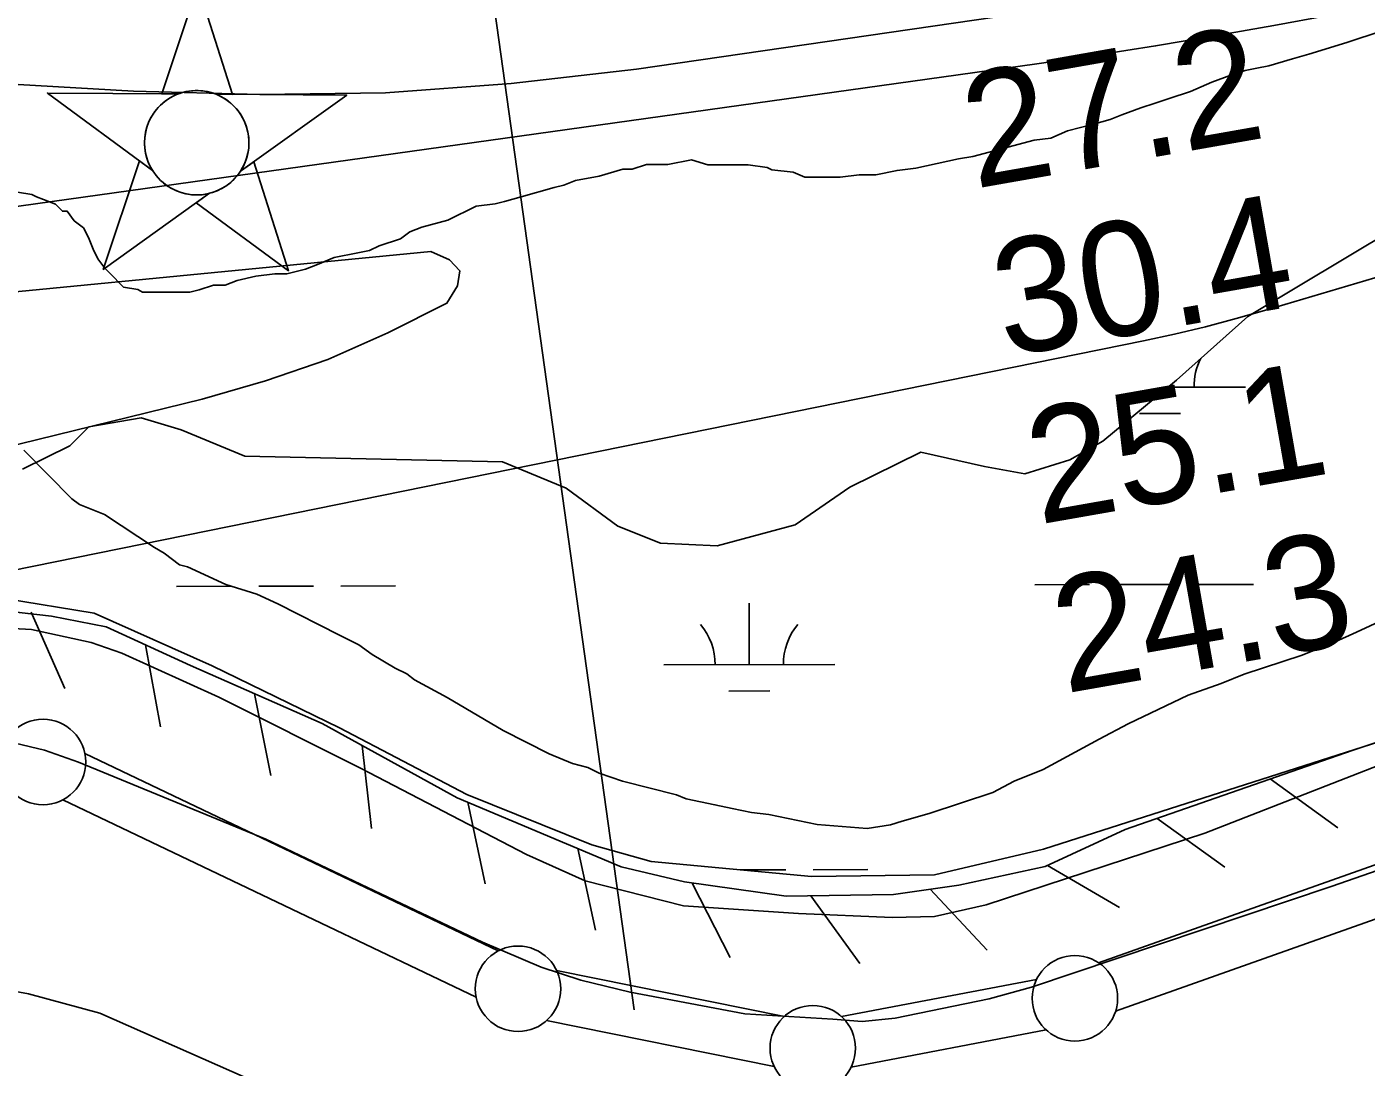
# Model space of a CAD drawing. Extents: x 3329297 to 3367176, y 649250 to 674653.
# Drawn here: x 3336510 to 3337293, y 657903 to 658512 of the extents above; entities that cross this region are included whole.
import ezdxf

# ---------------------------------------------------------------- set-up
doc = ezdxf.new("R2010")
doc.units = 0
for name, color, linetype in [('V-CHAN-NAID', 7, 'Continuous'), ('V-FLOD-BASE', 7, 'Continuous'), ('V-LEVE-TOET', 7, 'Continuous'), ('V-RIVR-RANG', 7, 'Continuous'), ('V-RRAP-FSHR', 7, 'Continuous'), ('V-SITE-VEGE', 7, 'Continuous'), ('V-SURV-LINE', 7, 'Continuous'), ('V-TOPO-MAJR', 7, 'Continuous'), ('V-TOPO-MINR', 7, 'Continuous'), ('V-WETL-SWMP', 7, 'Continuous')]:
    doc.layers.add(name, color=color, linetype=linetype)

msp = doc.modelspace()

# ---------------------------------------------------------------- linework, layer by layer
at = {"layer": 'V-CHAN-NAID'}
for points in [[(3336598.48, 658472.29), (3336588.89, 658472.35), (3336610.02, 658535.84), (3336630.24, 658472.06), (3336620.66, 658472.13), (3336619.08, 658472.71), (3336616.98, 658473.33), (3336614.94, 658473.78), (3336612.91, 658474.09), (3336611.74, 658474.2), (3336610.21, 658474.28), (3336608.48, 658474.28), (3336607.12, 658474.21), (3336605.21, 658474.01), (3336603.84, 658473.79), (3336602.06, 658473.4), (3336600.53, 658472.98), (3336599.5, 658472.65)], [(3336598.48, 658472.29), (3336521.99, 658472.83), (3336583.55, 658427.43), (3336582.44, 658429.34), (3336581.63, 658430.97), (3336580.81, 658432.93), (3336580.11, 658434.99), (3336579.75, 658436.31), (3336579.38, 658437.94), (3336579.14, 658439.38), (3336578.95, 658440.98), (3336578.84, 658442.72), (3336578.83, 658444.3), (3336578.94, 658446.37), (3336579.12, 658447.99), (3336579.51, 658450.19), (3336579.99, 658452.11), (3336580.6, 658454), (3336581.25, 658455.68), (3336581.98, 658457.27), (3336582.79, 658458.8), (3336583.85, 658460.54), (3336584.89, 658462.01), (3336585.89, 658463.28), (3336586.89, 658464.43), (3336588.2, 658465.76), (3336589.25, 658466.73), (3336590.96, 658468.12), (3336592.18, 658468.99), (3336593.86, 658470.06), (3336595.59, 658471.01), (3336597.04, 658471.69)], [(3336620.66, 658472.13), (3336697.15, 658471.59), (3336634.95, 658427.06), (3336635.86, 658428.55), (3336636.83, 658430.4), (3336637.55, 658431.98), (3336638.29, 658433.94), (3336638.83, 658435.72), (3336639.23, 658437.36), (3336639.59, 658439.37), (3336639.78, 658440.95), (3336639.9, 658443.15), (3336639.87, 658445.21), (3336639.68, 658447.43), (3336639.42, 658449.19), (3336638.93, 658451.42), (3336638.29, 658453.56), (3336637.54, 658455.55), (3336636.89, 658456.99), (3336635.88, 658458.91), (3336634.82, 658460.63), (3336633.61, 658462.33), (3336632.35, 658463.87), (3336631.07, 658465.23), (3336629.44, 658466.77), (3336627.7, 658468.18), (3336626.02, 658469.36), (3336624.13, 658470.49), (3336622.66, 658471.25)], [(3336616.91, 658414.16), (3336554.71, 658369.64), (3336575.84, 658433.12), (3336583.55, 658427.43), (3336584.19, 658426.46), (3336585.57, 658424.61), (3336586.79, 658423.19), (3336588.25, 658421.69), (3336589.64, 658420.44), (3336591.09, 658419.28), (3336592.5, 658418.29), (3336594.18, 658417.26), (3336595.89, 658416.35), (3336597.68, 658415.53), (3336599.13, 658414.98), (3336600.75, 658414.45), (3336602.98, 658413.89), (3336604.51, 658413.6), (3336606.54, 658413.34), (3336608.07, 658413.24), (3336609.94, 658413.22), (3336611.62, 658413.29), (3336613.33, 658413.47), (3336615.24, 658413.78)], [(3336634.95, 658427.06), (3336642.74, 658432.64), (3336662.96, 658368.87), (3336609.12, 658408.58), (3336616.91, 658414.16), (3336618.58, 658414.63), (3336620.19, 658415.19), (3336622.35, 658416.11), (3336624.08, 658416.99), (3336625.95, 658418.11), (3336627.69, 658419.32), (3336629.24, 658420.56), (3336630.53, 658421.73), (3336631.91, 658423.15), (3336633.12, 658424.55), (3336634.24, 658426.02)]]:
    msp.add_lwpolyline(points, close=True, dxfattribs=at)
msp.add_circle((3336609.37, 658443.75), 30.54, dxfattribs=at)
at = {"layer": 'V-FLOD-BASE'}
msp.add_lwpolyline([(3338527.49, 658456.91), (3338316.43, 658378.99), (3338181.7, 658334.34), (3338049.71, 658288.99), (3337879.9, 658226.66), (3337738.96, 658175.18), (3337565.72, 658112.18), (3337401.41, 658053.26), (3337272.86, 658008.58), (3337097.57, 657949.7), (3337072.83, 657942.96), (3337017.87, 657931.56), (3336998.65, 657929.59), (3336981.5, 657931.05), (3336930.04, 657934.04), (3336862.84, 657946.71), (3336834.05, 657953.71), (3336810.75, 657961.37), (3336776.51, 657975.95), (3336649.83, 658036.26), (3336540.24, 658081.4), (3336520.37, 658088.35), (3336503.24, 658092.55)], dxfattribs=at)
at = {"layer": 'V-LEVE-TOET'}
for points in [[(3338428.6, 658485.35), (3338272.57, 658428.46), (3338215.51, 658404.72), (3338111.68, 658359.25), (3337941.25, 658301.74), (3337804.49, 658255.74), (3337691.09, 658218.54), (3337534.4, 658164.4), (3337363.95, 658104.15), (3337198.96, 658039.75), (3337071.14, 657997.82), (3337040.92, 657991.11), (3337016.21, 657990.54), (3336961.33, 657992.86), (3336894.12, 657997.3), (3336836.55, 658011.98), (3336802.31, 658027.24), (3336705.12, 658077.79), (3336622.3, 658119.36), (3336565.47, 658145.02), (3336547.67, 658151.28), (3336512.71, 658158.99), (3336483.9, 658160.5)], [(3335958.07, 657989.51), (3336099.34, 657973.74), (3336290.05, 657966.65), (3336462.22, 657954.85), (3336510.89, 657945.7), (3336552.69, 657934.52), (3336742.35, 657850.59)]]:
    msp.add_lwpolyline(points, dxfattribs=at)
at = {"layer": 'V-RIVR-RANG'}
msp.add_line((3336865.18, 657936.48), (3336688.26, 659205.2), dxfattribs=at)
at = {"layer": 'V-RRAP-FSHR'}
for p, q in [((3336512.43, 658169.01), (3336532.3, 658124.41)), ((3336579.31, 658149.97), (3336588.13, 658101.94)), ((3336643.2, 658121.36), (3336652.69, 658073.46)), ((3336706.22, 658091.04), (3336711.53, 658042.5)), ((3337237.25, 658071.51), (3337276.87, 658042.98)), ((3336767.88, 658057.97), (3336778.12, 658010.23)), ((3337171.16, 658048.44), (3337210.79, 658019.9)), ((3336832.37, 658030.74), (3336842.61, 657983)), ((3337106.91, 658020.83), (3337149.12, 657996.29)), ((3336899.13, 658010.62), (3336921.32, 657967.12)), ((3337038.37, 658006.96), (3337071.67, 657971.25)), ((3336968.59, 658003.14), (3336997.25, 657963.61))]:
    msp.add_line(p, q, dxfattribs=at)
for points in [[(3337436.25, 658138.56), (3337285.22, 658088.26), (3337152.46, 658041.91), (3337105.55, 658020.2), (3337055.05, 658009.3), (3337016.86, 658003.94), (3336954.23, 658002.91), (3336894.74, 658011.23), (3336857.65, 658020.06), (3336761.77, 658060.55), (3336682.75, 658103.93), (3336605.7, 658137.89), (3336556.35, 658160.49), (3336524.36, 658166.7), (3336474.22, 658172.43), (3336279.83, 658179.72), (3336007.25, 658191.16), (3335726.62, 658203.34), (3335473.15, 658213.51), (3335309.33, 658220.34)], [(3337436.25, 658138.56), (3337285.22, 658088.26), (3337152.46, 658041.91), (3337105.55, 658020.2), (3337055.05, 658009.3), (3337016.86, 658003.94), (3336954.23, 658002.91), (3336894.74, 658011.23), (3336857.65, 658020.06), (3336761.77, 658060.55), (3336682.75, 658103.93), (3336605.7, 658137.89), (3336556.35, 658160.49), (3336524.36, 658166.7), (3336476.49, 658172.17)]]:
    msp.add_lwpolyline(points, dxfattribs=at)
at = {"layer": 'V-SITE-VEGE'}
for points in [[(3336504.62, 658414.84), (3336512.9, 658413.42), (3336515.66, 658412.02), (3336519.8, 658410.62), (3336526.7, 658407.82), (3336530.83, 658403.66), (3336533.6, 658403.64), (3336537.72, 658398.09), (3336543.23, 658393.92), (3336545.97, 658388.37), (3336548.7, 658381.45), (3336551.44, 658375.91), (3336555.56, 658370.35), (3336558.31, 658367.58), (3336566.57, 658359.24), (3336574.86, 658357.82), (3336577.61, 658356.42), (3336605.27, 658356.29), (3336610.8, 658357.65), (3336619.11, 658360.37), (3336626.03, 658360.34), (3336632.95, 658363.07), (3336644.02, 658365.78), (3336655.09, 658367.11), (3336662, 658367.08), (3336673.08, 658369.79), (3336680, 658372.52), (3336689.7, 658376.62), (3336703.54, 658379.33), (3336710.46, 658380.67), (3336716, 658383.41), (3336728.47, 658387.5), (3336734.02, 658391.62), (3336740.95, 658394.35), (3336756.17, 658398.43), (3336772.8, 658406.65), (3336783.87, 658407.97), (3336789.41, 658409.33), (3336799.1, 658412.05), (3336818.48, 658417.49), (3336824.02, 658418.84), (3336830.94, 658421.58), (3336844.78, 658424.28), (3336858.63, 658428.36), (3336864.16, 658428.33), (3336872.47, 658431.06), (3336884.91, 658431), (3336898.75, 658433.7), (3336908.41, 658430.88), (3336918.09, 658430.84), (3336931.92, 658430.77), (3336942.97, 658429.33), (3336945.73, 658427.94), (3336958.17, 658426.5), (3336965.07, 658423.7), (3336971.98, 658423.67), (3336985.81, 658423.6), (3336996.87, 658424.93), (3337006.55, 658424.88), (3337019.01, 658427.59), (3337030.07, 658428.92), (3337042.53, 658431.62), (3337054.99, 658434.33), (3337063.29, 658435.67), (3337099.28, 658445.18), (3337108.97, 658446.52), (3337118.67, 658450.62), (3337133.89, 658454.69), (3337143.59, 658457.41), (3337150.51, 658460.14), (3337161.59, 658464.24), (3337169.9, 658466.96), (3337178.21, 658469.69), (3337190.67, 658473.78), (3337203.14, 658479.25), (3337214.22, 658483.34), (3337222.53, 658486.07), (3337229.45, 658487.42), (3337236.37, 658488.77), (3337250.21, 658492.85), (3337259.91, 658495.57), (3337282.06, 658502.37), (3337302.83, 658509.19)], [(3337309.18, 658167.42), (3337287.68, 658157.36), (3337275.24, 658151.78), (3337256.02, 658143.97), (3337222.1, 658132.84), (3337208.53, 658127.27), (3337189.31, 658120.58), (3337154.24, 658103.82), (3337137.27, 658094.87), (3337104.45, 658076.97), (3337087.49, 658070.28), (3337075.04, 658063.57), (3337037.74, 658051.33), (3337021.92, 658046.89), (3337015.13, 658044.67), (3337001.58, 658042.48), (3336972.24, 658044.87), (3336944.06, 658050.65), (3336933.9, 658051.83), (3336922.63, 658054.14), (3336912.48, 658056.45), (3336895.57, 658059.91), (3336889.94, 658062.2), (3336858.37, 658070.25), (3336844.85, 658074.83), (3336838.09, 658078.25), (3336829.08, 658080.55), (3336815.56, 658086.25), (3336788.54, 658099.93), (3336755.9, 658119.27), (3336736.76, 658129.52), (3336732.26, 658132.93), (3336725.5, 658136.35), (3336712, 658144.31), (3336704.12, 658149.99), (3336692.86, 658155.69), (3336656.84, 658173.92), (3336644.45, 658179.62), (3336626.42, 658185.35), (3336603.89, 658195.62), (3336599.38, 658196.77), (3336590.38, 658203.58), (3336584.76, 658207), (3336555.5, 658226.33), (3336540.86, 658232.04), (3336536.36, 658235.44), (3336508.28, 658263.8)]]:
    msp.add_lwpolyline(points, dxfattribs=at)
at = {"layer": 'V-SURV-LINE'}
for points in [[(3337136.84, 657963.99), (3338883.52, 658583.18)], [(3338893.53, 658554.9), (3337146.86, 657935.72)], [(3336543.95, 658086.37), (3336785.74, 657970.9)], [(3336772.81, 657943.83), (3336531.02, 658059.31)], [(3336819.86, 657959.51), (3336953.1, 657932.62)], [(3336986.52, 657932.44), (3337100.59, 657954.18)], [(3336947.15, 657903.22), (3336813.91, 657930.11)], [(3337106.21, 657924.71), (3336992.15, 657902.97)]]:
    msp.add_lwpolyline(points, dxfattribs=at)
for centre in [(3336519.46, 658081.45), (3336797.3, 657948.76), (3337123.02, 657943.18), (3336969.71, 657913.97)]:
    msp.add_circle(centre, 25, dxfattribs=at)
at = {"layer": 'V-TOPO-MAJR'}
for points in [[(3339428.75, 659149.69), (3338320.52, 658714.32), (3338309.26, 658709.95), (3338297.98, 658705.63), (3338286.66, 658701.4), (3338275.32, 658697.24), (3338253.16, 658689.18), (3338252.62, 658688.99), (3338252.07, 658688.79), (3337808.26, 658528.75), (3337707.82, 658493.5), (3337606.99, 658459.42), (3337505.58, 658427.08), (3337403.8, 658395.9), (3337235.34, 658345.89), (3337217.44, 658340.83), (3337199.46, 658336.09), (3337181.35, 658331.83), (3337163.17, 658327.88), (3336487.88, 658190.74)], [(3336478.64, 658403.02), (3337100.69, 658489.89), (3337135.47, 658494.98), (3337170.2, 658500.37), (3337204.85, 658506.21), (3337239.46, 658512.36), (3337302.94, 658524.06), (3337369.13, 658536.86), (3337435.15, 658550.42), (3337500.93, 658565.13), (3337566.54, 658580.6), (3338194.55, 658734.47), (3338215.03, 658740.02), (3338235.29, 658746.21), (3338255.23, 658753.37), (3338274.96, 658761.18), (3338533.77, 658870.99)], [(3336366.95, 658233.46), (3336612.51, 658293.68), (3336649.62, 658304.37), (3336685.98, 658316.98), (3336721.22, 658332.46), (3336755.7, 658349.85), (3336761.94, 658360.09), (3336763.28, 658368.79), (3336757.24, 658375.19), (3336746.29, 658380.06), (3336376.54, 658344.21)]]:
    msp.add_lwpolyline(points, dxfattribs=at)
at = {"layer": 'V-TOPO-MINR'}
msp.add_lwpolyline([(3336457.58, 658480.49), (3336572.46, 658473.99), (3336646.21, 658472.04), (3336719.84, 658473.04), (3336793.27, 658478.47), (3336866.58, 658486.86), (3337125.96, 658524.47), (3337145.35, 658527.62), (3337164.65, 658531.22), (3337183.81, 658535.48), (3337202.89, 658540.18), (3337614, 658649.06), (3337714.1, 658676.73), (3337813.76, 658705.83), (3337912.78, 658737.07), (3338011.36, 658769.74), (3338164.62, 658822.38), (3338186.23, 658829.86), (3338207.8, 658837.41), (3338229.34, 658845.06), (3338250.86, 658852.78), (3338768.46, 659039.93)], dxfattribs=at)
at = {"layer": 'V-WETL-SWMP'}
for p, q in [((3337224.12, 658342), (3337379.41, 658435.27)), ((3337182.46, 658304.87), (3337224.12, 658342)), ((3337139.43, 658269.12), (3337182.46, 658304.87)), ((3337177.47, 658300.72), (3337222.72, 658300.81)), ((3336546.33, 658277.49), (3336576.77, 658282.88)), ((3336576.77, 658282.88), (3336600.24, 658275.85)), ((3337160.75, 658285.26), (3337184.75, 658285.3)), ((3336535.22, 658266.48), (3336546.33, 658277.49)), ((3336600.24, 658275.85), (3336637.5, 658260.46)), ((3336507.5, 658252.79), (3336535.22, 658266.48)), ((3336991.36, 658242.18), (3337032.94, 658262.72)), ((3337032.94, 658262.72), (3337070.23, 658254.25)), ((3337120.02, 658258.16), (3337139.43, 658269.12)), ((3336637.5, 658260.46), (3336788.19, 658256.98)), ((3336788.19, 658256.98), (3336825.44, 658241.59)), ((3337093.71, 658249.99), (3337120.02, 658258.16)), ((3337070.23, 658254.25), (3337093.71, 658249.99)), ((3336825.44, 658241.59), (3336855.76, 658219.33)), ((3336959.46, 658220.21), (3336991.36, 658242.18)), ((3336855.76, 658219.33), (3336880.6, 658209.53)), ((3336913.77, 658207.99), (3336959.46, 658220.21)), ((3336880.6, 658209.53), (3336913.77, 658207.99)), ((3336597.62, 658184.19), (3336629.62, 658184.25)), ((3336645.62, 658184.28), (3336677.62, 658184.34)), ((3336693.62, 658184.37), (3336725.62, 658184.43)), ((3337099.53, 658185.14), (3337131.53, 658185.2)), ((3337147.53, 658185.23), (3337179.53, 658185.29)), ((3337195.53, 658185.32), (3337227.53, 658185.38)), ((3336549.47, 658168.54), (3336496.98, 658177.08)), ((3336618.46, 658137.79), (3336549.47, 658168.54)), ((3336932.55, 658138.4), (3336932.48, 658174.4)), ((3336692.95, 658101.49), (3336618.46, 658137.79)), ((3336882.55, 658138.3), (3336982.55, 658138.49)), ((3336920.58, 658122.94), (3336944.58, 658122.99)), ((3337346.95, 658108.04), (3337104.62, 658030.39)), ((3336767.42, 658062.42), (3336692.95, 658101.49)), ((3336840.56, 658033.03), (3336767.42, 658062.42)), ((3336875.08, 658023.19), (3336840.56, 658033.03)), ((3337104.62, 658030.39), (3337040.95, 658015.48)), ((3336969.05, 658014.44), (3336875.08, 658023.19)), ((3336927.44, 658018.31), (3336953.94, 658018.36)), ((3337040.95, 658015.48), (3336969.05, 658014.44)), ((3336969.94, 658018.4), (3337001.94, 658018.46))]:
    msp.add_line(p, q, dxfattribs=at)
for centre, start, end in [((3337227.96, 658301.29), 152.53717, 180.88013), ((3336877.31, 658138.77), 359.33648, 40.88014), ((3336987.79, 658138.97), 139.33648, 180.88013)]:
    msp.add_arc(centre, 35.25, start, end, dxfattribs=at)

# ---------------------------------------------------------------- texts
at = {"layer": 'V-RIVR-RANG'}
for s, p in [('27.2', (3337064.44, 658416.82)), ('30.4', (3337082.01, 658318.38)), ('25.1', (3337101.92, 658220.34)), ('24.3', (3337117.16, 658121.49))]:
    msp.add_text(s, height=67, rotation=9.97833, dxfattribs=at).set_placement(p)

doc.saveas('drawing.dxf')
